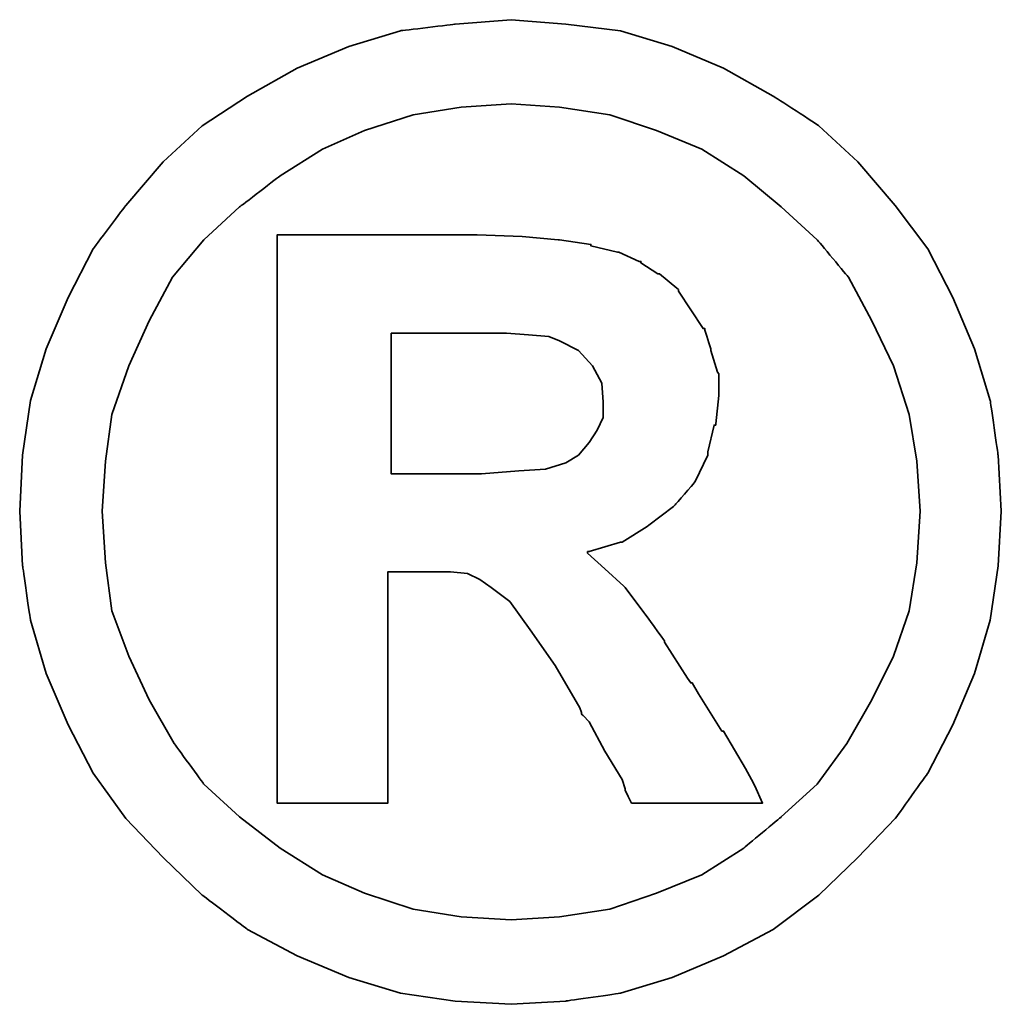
# Model space of a CAD drawing. Header units: millimetres. Extents: x 1805 to 4914, y -1594 to 860.
# Tile 597 of 656: x 4047.75 to 4049.43, y -198.38 to -196.7. Entities that reach past the tile are written whole.
import ezdxf

# ---------------------------------------------------------------- set-up
doc = ezdxf.new("R2010")
doc.units = ezdxf.units.MM
doc.layers.add('DIM', color=4, linetype='CONTINUOUS')
doc.layers.add('layer 1', color=7, linetype='CONTINUOUS')

# ---------------------------------------------------------------- blocks, each defined once
blk = doc.blocks.new('TBI MOTION logo(完整正式版)')
at = {"layer": 'layer 1', "color": 22, "lineweight": 35}
for points, knots in [([(81.20634, 4.98624), (81.20634, 4.98624), (81.18649, 5.32862), (81.18649, 5.32862), (81.18649, 5.32862), (81.18649, 5.32862), (81.13886, 5.66206), (81.13886, 5.66206), (81.13886, 5.66206), (81.13886, 5.66206), (81.04359, 5.97764), (81.04359, 5.97764), (81.04359, 5.97764), (81.04359, 5.97764), (80.91061, 6.29124), (80.91061, 6.29124), (80.91061, 6.29124), (80.91061, 6.29124), (80.75778, 6.58697), (80.75778, 6.58697), (80.75778, 6.58697), (80.75778, 6.58697), (80.5593, 6.85294), (80.5593, 6.85294), (80.5593, 6.85294), (80.5593, 6.85294), (80.33105, 7.1189), (80.33105, 7.1189), (80.33105, 7.1189), (80.33105, 7.1189), (80.09287, 7.33921), (80.09287, 7.33921), (80.09287, 7.33921), (80.09287, 7.33921), (79.815, 7.51982), (79.815, 7.51982), (79.815, 7.51982), (79.815, 7.51982), (79.51133, 7.69051), (79.51133, 7.69051), (79.51133, 7.69051), (79.51133, 7.69051), (79.19773, 7.8235), (79.19773, 7.8235), (79.19773, 7.8235), (79.19773, 7.8235), (78.88215, 7.91877), (78.88215, 7.91877), (78.88215, 7.91877), (78.88215, 7.91877), (78.54871, 7.95846), (78.54871, 7.95846), (78.54871, 7.95846), (78.54871, 7.95846), (78.21526, 7.98625), (78.21526, 7.98625), (78.21526, 7.98625), (78.21526, 7.98625), (77.87388, 7.95846), (77.87388, 7.95846), (77.87388, 7.95846), (77.87388, 7.95846), (77.54044, 7.91877), (77.54044, 7.91877), (77.54044, 7.91877), (77.54044, 7.91877), (77.22485, 7.8235), (77.22485, 7.8235), (77.22485, 7.8235), (77.22485, 7.8235), (76.91027, 7.69051), (76.91027, 7.69051), (76.91027, 7.69051), (76.91027, 7.69051), (76.6056, 7.51982), (76.6056, 7.51982), (76.6056, 7.51982), (76.6056, 7.51982), (76.32972, 7.33921), (76.32972, 7.33921), (76.32972, 7.33921), (76.32972, 7.33921), (76.09154, 7.1189), (76.09154, 7.1189), (76.09154, 7.1189), (76.09154, 7.1189), (75.86329, 6.85294), (75.86329, 6.85294), (75.86329, 6.85294), (75.86329, 6.85294), (75.66382, 6.58697), (75.66382, 6.58697), (75.66382, 6.58697), (75.66382, 6.58697), (75.51099, 6.29124), (75.51099, 6.29124), (75.51099, 6.29124), (75.51099, 6.29124), (75.37702, 5.97764), (75.37702, 5.97764), (75.37702, 5.97764), (75.37702, 5.97764), (75.28175, 5.66206), (75.28175, 5.66206), (75.28175, 5.66206), (75.28175, 5.66206), (75.23411, 5.32862), (75.23411, 5.32862), (75.23411, 5.32862), (75.23411, 5.32862), (75.21625, 4.98624), (75.21625, 4.98624), (75.21625, 4.98624), (75.21625, 4.98624), (75.23411, 4.6528), (75.23411, 4.6528), (75.23411, 4.6528), (75.23411, 4.6528), (75.28175, 4.32035), (75.28175, 4.32035), (75.28175, 4.32035), (75.28175, 4.32035), (75.37702, 3.99583), (75.37702, 3.99583), (75.37702, 3.99583), (75.37702, 3.99583), (75.51099, 3.68224), (75.51099, 3.68224), (75.51099, 3.68224), (75.51099, 3.68224), (75.66382, 3.38749), (75.66382, 3.38749), (75.66382, 3.38749), (75.66382, 3.38749), (75.86329, 3.10963), (75.86329, 3.10963), (75.86329, 3.10963), (75.86329, 3.10963), (76.09154, 2.87145), (76.09154, 2.87145), (76.09154, 2.87145), (76.09154, 2.87145), (76.32972, 2.6432), (76.32972, 2.6432), (76.32972, 2.6432), (76.32972, 2.6432), (76.6056, 2.43381), (76.6056, 2.43381), (76.6056, 2.43381), (76.6056, 2.43381), (76.91027, 2.27205), (76.91027, 2.27205), (76.91027, 2.27205), (76.91027, 2.27205), (77.22485, 2.13906), (77.22485, 2.13906), (77.22485, 2.13906), (77.22485, 2.13906), (77.54044, 2.0438), (77.54044, 2.0438), (77.54044, 2.0438), (77.54044, 2.0438), (77.87388, 1.99616), (77.87388, 1.99616), (77.87388, 1.99616), (77.87388, 1.99616), (78.21526, 1.97631), (78.21526, 1.97631), (78.21526, 1.97631), (78.21526, 1.97631), (78.54871, 1.99616), (78.54871, 1.99616), (78.54871, 1.99616), (78.54871, 1.99616), (78.88215, 2.0438), (78.88215, 2.0438), (78.88215, 2.0438), (78.88215, 2.0438), (79.19773, 2.13906), (79.19773, 2.13906), (79.19773, 2.13906), (79.19773, 2.13906), (79.51133, 2.27205), (79.51133, 2.27205), (79.51133, 2.27205), (79.51133, 2.27205), (79.815, 2.43381), (79.815, 2.43381), (79.815, 2.43381), (79.815, 2.43381), (80.09287, 2.6432), (80.09287, 2.6432), (80.09287, 2.6432), (80.09287, 2.6432), (80.33105, 2.87145), (80.33105, 2.87145), (80.33105, 2.87145), (80.33105, 2.87145), (80.5593, 3.10963), (80.5593, 3.10963), (80.5593, 3.10963), (80.5593, 3.10963), (80.75778, 3.38749), (80.75778, 3.38749), (80.75778, 3.38749), (80.75778, 3.38749), (80.91061, 3.68224), (80.91061, 3.68224), (80.91061, 3.68224), (80.91061, 3.68224), (81.04359, 3.99583), (81.04359, 3.99583), (81.04359, 3.99583), (81.04359, 3.99583), (81.13886, 4.32035), (81.13886, 4.32035), (81.13886, 4.32035), (81.13886, 4.32035), (81.18649, 4.6528), (81.18649, 4.6528), (81.18649, 4.6528), (81.18649, 4.6528), (81.20634, 4.98624), (81.20634, 4.98624)], [0, 0, 0, 0, 0.0178571, 0.0178571, 0.0178571, 0.0178572, 0.0357143, 0.0357143, 0.0357143, 0.0357143, 0.0535714, 0.0535714, 0.0535714, 0.0535714, 0.0714286, 0.0714286, 0.0714286, 0.0714286, 0.0892857, 0.0892857, 0.0892857, 0.0892857, 0.1071429, 0.1071429, 0.1071429, 0.1071429, 0.125, 0.125, 0.125, 0.125, 0.1428571, 0.1428571, 0.1428571, 0.1428572, 0.1607143, 0.1607143, 0.1607143, 0.1607143, 0.1785714, 0.1785714, 0.1785714, 0.1785714, 0.1964286, 0.1964286, 0.1964286, 0.1964286, 0.2142857, 0.2142857, 0.2142857, 0.2142857, 0.2321429, 0.2321429, 0.2321429, 0.2321429, 0.25, 0.25, 0.25, 0.25, 0.2678571, 0.2678571, 0.2678571, 0.2678572, 0.2857143, 0.2857143, 0.2857143, 0.2857143, 0.3035714, 0.3035714, 0.3035714, 0.3035714, 0.3214286, 0.3214286, 0.3214286, 0.3214286, 0.3392857, 0.3392857, 0.3392857, 0.3392857, 0.3571429, 0.3571429, 0.3571429, 0.3571429, 0.375, 0.375, 0.375, 0.375, 0.3928571, 0.3928571, 0.3928571, 0.3928572, 0.4107143, 0.4107143, 0.4107143, 0.4107143, 0.4285714, 0.4285714, 0.4285714, 0.4285714, 0.4464286, 0.4464286, 0.4464286, 0.4464286, 0.4642857, 0.4642857, 0.4642857, 0.4642857, 0.4821429, 0.4821429, 0.4821429, 0.4821429, 0.5, 0.5, 0.5, 0.5, 0.5178571, 0.5178571, 0.5178571, 0.5178572, 0.5357143, 0.5357143, 0.5357143, 0.5357143, 0.5535714, 0.5535714, 0.5535714, 0.5535714, 0.5714286, 0.5714286, 0.5714286, 0.5714286, 0.5892857, 0.5892857, 0.5892857, 0.5892857, 0.6071429, 0.6071429, 0.6071429, 0.6071429, 0.625, 0.625, 0.625, 0.625, 0.6428571, 0.6428571, 0.6428571, 0.6428572, 0.6607143, 0.6607143, 0.6607143, 0.6607143, 0.6785714, 0.6785714, 0.6785714, 0.6785714, 0.6964286, 0.6964286, 0.6964286, 0.6964286, 0.7142857, 0.7142857, 0.7142857, 0.7142857, 0.7321429, 0.7321429, 0.7321429, 0.7321429, 0.75, 0.75, 0.75, 0.75, 0.7678571, 0.7678571, 0.7678571, 0.7678572, 0.7857143, 0.7857143, 0.7857143, 0.7857143, 0.8035714, 0.8035714, 0.8035714, 0.8035714, 0.8214286, 0.8214286, 0.8214286, 0.8214286, 0.8392857, 0.8392857, 0.8392857, 0.8392857, 0.8571429, 0.8571429, 0.8571429, 0.8571429, 0.875, 0.875, 0.875, 0.875, 0.8928571, 0.8928571, 0.8928571, 0.8928572, 0.9107143, 0.9107143, 0.9107143, 0.9107143, 0.9285714, 0.9285714, 0.9285714, 0.9285714, 0.9464286, 0.9464286, 0.9464286, 0.9464286, 0.9642857, 0.9642857, 0.9642857, 0.9642857, 0.9821429, 0.9821429, 0.9821429, 0.9821429, 1, 1, 1, 1]), ([(80.71014, 4.98624), (80.71014, 4.98624), (80.69129, 5.29091), (80.69129, 5.29091), (80.69129, 5.29091), (80.69129, 5.29091), (80.64464, 5.57672), (80.64464, 5.57672), (80.64464, 5.57672), (80.64464, 5.57672), (80.54937, 5.87245), (80.54937, 5.87245), (80.54937, 5.87245), (80.54937, 5.87245), (80.41639, 6.14833), (80.41639, 6.14833), (80.41639, 6.14833), (80.41639, 6.14833), (80.27349, 6.41429), (80.27349, 6.41429), (80.27349, 6.41429), (80.27349, 6.41429), (80.08295, 6.64255), (80.08295, 6.64255), (80.08295, 6.64255), (80.08295, 6.64255), (79.86264, 6.84301), (79.86264, 6.84301), (79.86264, 6.84301), (79.86264, 6.84301), (79.63439, 7.03355), (79.63439, 7.03355), (79.63439, 7.03355), (79.63439, 7.03355), (79.37835, 7.1963), (79.37835, 7.1963), (79.37835, 7.1963), (79.37835, 7.1963), (79.10246, 7.30944), (79.10246, 7.30944), (79.10246, 7.30944), (79.10246, 7.30944), (78.81665, 7.40471), (78.81665, 7.40471), (78.81665, 7.40471), (78.81665, 7.40471), (78.511, 7.45234), (78.511, 7.45234), (78.511, 7.45234), (78.511, 7.45234), (78.21526, 7.47219), (78.21526, 7.47219), (78.21526, 7.47219), (78.21526, 7.47219), (77.9106, 7.45234), (77.9106, 7.45234), (77.9106, 7.45234), (77.9106, 7.45234), (77.61685, 7.40471), (77.61685, 7.40471), (77.61685, 7.40471), (77.61685, 7.40471), (77.32012, 7.30944), (77.32012, 7.30944), (77.32012, 7.30944), (77.32012, 7.30944), (77.06309, 7.1963), (77.06309, 7.1963), (77.06309, 7.1963), (77.06309, 7.1963), (76.80606, 7.03355), (76.80606, 7.03355), (76.80606, 7.03355), (76.80606, 7.03355), (76.55797, 6.84301), (76.55797, 6.84301), (76.55797, 6.84301), (76.55797, 6.84301), (76.34063, 6.64255), (76.34063, 6.64255), (76.34063, 6.64255), (76.34063, 6.64255), (76.1491, 6.41429), (76.1491, 6.41429), (76.1491, 6.41429), (76.1491, 6.41429), (76.0062, 6.14833), (76.0062, 6.14833), (76.0062, 6.14833), (76.0062, 6.14833), (75.88314, 5.87245), (75.88314, 5.87245), (75.88314, 5.87245), (75.88314, 5.87245), (75.77794, 5.57672), (75.77794, 5.57672), (75.77794, 5.57672), (75.77794, 5.57672), (75.73924, 5.29091), (75.73924, 5.29091), (75.73924, 5.29091), (75.73924, 5.29091), (75.72039, 4.98624), (75.72039, 4.98624), (75.72039, 4.98624), (75.72039, 4.98624), (75.73924, 4.67165), (75.73924, 4.67165), (75.73924, 4.67165), (75.73924, 4.67165), (75.77794, 4.37791), (75.77794, 4.37791), (75.77794, 4.37791), (75.77794, 4.37791), (75.88314, 4.10102), (75.88314, 4.10102), (75.88314, 4.10102), (75.88314, 4.10102), (76.0062, 3.83407), (76.0062, 3.83407), (76.0062, 3.83407), (76.0062, 3.83407), (76.15902, 3.56811), (76.15902, 3.56811), (76.15902, 3.56811), (76.15902, 3.56811), (76.34063, 3.32001), (76.34063, 3.32001), (76.34063, 3.32001), (76.34063, 3.32001), (76.55797, 3.11955), (76.55797, 3.11955), (76.55797, 3.11955), (76.55797, 3.11955), (76.80606, 2.92901), (76.80606, 2.92901), (76.80606, 2.92901), (76.80606, 2.92901), (77.06309, 2.76725), (77.06309, 2.76725), (77.06309, 2.76725), (77.06309, 2.76725), (77.32012, 2.65412), (77.32012, 2.65412), (77.32012, 2.65412), (77.32012, 2.65412), (77.61685, 2.55786), (77.61685, 2.55786), (77.61685, 2.55786), (77.61685, 2.55786), (77.9106, 2.51022), (77.9106, 2.51022), (77.9106, 2.51022), (77.9106, 2.51022), (78.21526, 2.49137), (78.21526, 2.49137), (78.21526, 2.49137), (78.21526, 2.49137), (78.511, 2.51022), (78.511, 2.51022), (78.511, 2.51022), (78.511, 2.51022), (78.81665, 2.55786), (78.81665, 2.55786), (78.81665, 2.55786), (78.81665, 2.55786), (79.10246, 2.65412), (79.10246, 2.65412), (79.10246, 2.65412), (79.10246, 2.65412), (79.37835, 2.76725), (79.37835, 2.76725), (79.37835, 2.76725), (79.37835, 2.76725), (79.63439, 2.92901), (79.63439, 2.92901), (79.63439, 2.92901), (79.63439, 2.92901), (79.86264, 3.11955), (79.86264, 3.11955), (79.86264, 3.11955), (79.86264, 3.11955), (80.08295, 3.32001), (80.08295, 3.32001), (80.08295, 3.32001), (80.08295, 3.32001), (80.26356, 3.56811), (80.26356, 3.56811), (80.26356, 3.56811), (80.26356, 3.56811), (80.41639, 3.83407), (80.41639, 3.83407), (80.41639, 3.83407), (80.41639, 3.83407), (80.54937, 4.10102), (80.54937, 4.10102), (80.54937, 4.10102), (80.54937, 4.10102), (80.64464, 4.37791), (80.64464, 4.37791), (80.64464, 4.37791), (80.64464, 4.37791), (80.69129, 4.67165), (80.69129, 4.67165), (80.69129, 4.67165), (80.69129, 4.67165), (80.71014, 4.98624), (80.71014, 4.98624)], [0, 0, 0, 0, 0.0192308, 0.0192308, 0.0192308, 0.0192308, 0.0384615, 0.0384615, 0.0384615, 0.0384615, 0.0576923, 0.0576923, 0.0576923, 0.0576923, 0.0769231, 0.0769231, 0.0769231, 0.0769231, 0.0961538, 0.0961538, 0.0961538, 0.0961539, 0.1153846, 0.1153846, 0.1153846, 0.1153846, 0.1346154, 0.1346154, 0.1346154, 0.1346154, 0.1538462, 0.1538462, 0.1538462, 0.1538462, 0.1730769, 0.1730769, 0.1730769, 0.1730769, 0.1923077, 0.1923077, 0.1923077, 0.1923077, 0.2115385, 0.2115385, 0.2115385, 0.2115385, 0.2307692, 0.2307692, 0.2307692, 0.2307692, 0.25, 0.25, 0.25, 0.25, 0.2692308, 0.2692308, 0.2692308, 0.2692308, 0.2884615, 0.2884615, 0.2884615, 0.2884615, 0.3076923, 0.3076923, 0.3076923, 0.3076923, 0.3269231, 0.3269231, 0.3269231, 0.3269231, 0.3461538, 0.3461538, 0.3461538, 0.3461539, 0.3653846, 0.3653846, 0.3653846, 0.3653846, 0.3846154, 0.3846154, 0.3846154, 0.3846154, 0.4038462, 0.4038462, 0.4038462, 0.4038462, 0.4230769, 0.4230769, 0.4230769, 0.4230769, 0.4423077, 0.4423077, 0.4423077, 0.4423077, 0.4615385, 0.4615385, 0.4615385, 0.4615385, 0.4807692, 0.4807692, 0.4807692, 0.4807692, 0.5, 0.5, 0.5, 0.5, 0.5192308, 0.5192308, 0.5192308, 0.5192308, 0.5384615, 0.5384615, 0.5384615, 0.5384615, 0.5576923, 0.5576923, 0.5576923, 0.5576923, 0.5769231, 0.5769231, 0.5769231, 0.5769231, 0.5961538, 0.5961538, 0.5961538, 0.5961539, 0.6153846, 0.6153846, 0.6153846, 0.6153846, 0.6346154, 0.6346154, 0.6346154, 0.6346154, 0.6538462, 0.6538462, 0.6538462, 0.6538462, 0.6730769, 0.6730769, 0.6730769, 0.6730769, 0.6923077, 0.6923077, 0.6923077, 0.6923077, 0.7115385, 0.7115385, 0.7115385, 0.7115385, 0.7307692, 0.7307692, 0.7307692, 0.7307692, 0.75, 0.75, 0.75, 0.75, 0.7692308, 0.7692308, 0.7692308, 0.7692308, 0.7884615, 0.7884615, 0.7884615, 0.7884615, 0.8076923, 0.8076923, 0.8076923, 0.8076923, 0.8269231, 0.8269231, 0.8269231, 0.8269231, 0.8461538, 0.8461538, 0.8461538, 0.8461539, 0.8653846, 0.8653846, 0.8653846, 0.8653846, 0.8846154, 0.8846154, 0.8846154, 0.8846154, 0.9038462, 0.9038462, 0.9038462, 0.9038462, 0.9230769, 0.9230769, 0.9230769, 0.9230769, 0.9423077, 0.9423077, 0.9423077, 0.9423077, 0.9615385, 0.9615385, 0.9615385, 0.9615385, 0.9807692, 0.9807692, 0.9807692, 0.9807692, 1, 1, 1, 1]), ([(76.78721, 3.2823), (76.78721, 3.2823), (76.78721, 3.32001), (76.78721, 3.32001), (76.78721, 3.32001), (76.78721, 3.32001), (76.78721, 3.42422), (76.78721, 3.42422), (76.78721, 3.42422), (76.78721, 3.42422), (76.78721, 3.59689), (76.78721, 3.59689), (76.78721, 3.59689), (76.78721, 3.59689), (76.78721, 3.80529), (76.78721, 3.80529), (76.78721, 3.80529), (76.78721, 3.80529), (76.78721, 4.0524), (76.78721, 4.0524), (76.78721, 4.0524), (76.78721, 4.0524), (76.78721, 4.32035), (76.78721, 4.32035), (76.78721, 4.32035), (76.78721, 4.32035), (76.78721, 4.92868), (76.78721, 4.92868), (76.78721, 4.92868), (76.78721, 4.92868), (76.78721, 5.53801), (76.78721, 5.53801), (76.78721, 5.53801), (76.78721, 5.53801), (76.78721, 5.82482), (76.78721, 5.82482), (76.78721, 5.82482), (76.78721, 5.82482), (76.78721, 6.07291), (76.78721, 6.07291), (76.78721, 6.07291), (76.78721, 6.07291), (76.78721, 6.30017), (76.78721, 6.30017), (76.78721, 6.30017), (76.78721, 6.30017), (76.78721, 6.45399), (76.78721, 6.45399), (76.78721, 6.45399), (76.78721, 6.45399), (76.78721, 6.5572), (76.78721, 6.5572), (76.78721, 6.5572), (76.78721, 6.5572), (76.78721, 6.59689), (76.78721, 6.59689), (76.78721, 6.59689), (76.78721, 6.59689), (76.78721, 6.67232), (76.78721, 6.67232), (76.78721, 6.67232), (76.78721, 6.67232), (76.8537, 6.67232), (76.8537, 6.67232), (76.8537, 6.67232), (76.8537, 6.67232), (76.87355, 6.67232), (76.87355, 6.67232), (76.87355, 6.67232), (76.87355, 6.67232), (76.91027, 6.67232), (76.91027, 6.67232), (76.91027, 6.67232), (76.91027, 6.67232), (77.04424, 6.67232), (77.04424, 6.67232), (77.04424, 6.67232), (77.04424, 6.67232), (77.22485, 6.67232), (77.22485, 6.67232), (77.22485, 6.67232), (77.22485, 6.67232), (77.43524, 6.67232), (77.43524, 6.67232), (77.43524, 6.67232), (77.43524, 6.67232), (77.65357, 6.67232), (77.65357, 6.67232), (77.65357, 6.67232), (77.65357, 6.67232), (77.82625, 6.67232), (77.82625, 6.67232), (77.82625, 6.67232), (77.82625, 6.67232), (77.94037, 6.67232), (77.94037, 6.67232), (77.94037, 6.67232), (77.94037, 6.67232), (77.97709, 6.67232), (77.97709, 6.67232), (77.97709, 6.67232), (77.97709, 6.67232), (77.99694, 6.67232), (77.99694, 6.67232), (77.99694, 6.67232), (77.99694, 6.67232), (78.00686, 6.67232), (78.00686, 6.67232), (78.00686, 6.67232), (78.00686, 6.67232), (78.28275, 6.6624), (78.28275, 6.6624), (78.28275, 6.6624), (78.28275, 6.6624), (78.50107, 6.64255), (78.50107, 6.64255), (78.50107, 6.64255), (78.50107, 6.64255), (78.511, 6.64255), (78.511, 6.64255), (78.511, 6.64255), (78.511, 6.64255), (78.70154, 6.61476), (78.70154, 6.61476), (78.70154, 6.61476), (78.70154, 6.61476), (78.70154, 6.60483), (78.70154, 6.60483), (78.70154, 6.60483), (78.70154, 6.60483), (78.86429, 6.56713), (78.86429, 6.56713), (78.86429, 6.56713), (78.86429, 6.56713), (78.87223, 6.56713), (78.87223, 6.56713), (78.87223, 6.56713), (78.87223, 6.56713), (78.99727, 6.51056), (78.99727, 6.51056), (78.99727, 6.51056), (78.99727, 6.51056), (79.00719, 6.51056), (79.00719, 6.51056), (79.00719, 6.51056), (79.00719, 6.51056), (79.00719, 6.50162), (79.00719, 6.50162), (79.00719, 6.50162), (79.00719, 6.50162), (79.1104, 6.43415), (79.1104, 6.43415), (79.1104, 6.43415), (79.1104, 6.43415), (79.12132, 6.43415), (79.12132, 6.43415), (79.12132, 6.43415), (79.12132, 6.43415), (79.22552, 6.34781), (79.22552, 6.34781), (79.22552, 6.34781), (79.22552, 6.34781), (79.23544, 6.33888), (79.23544, 6.33888), (79.23544, 6.33888), (79.23544, 6.33888), (79.23544, 6.32895), (79.23544, 6.32895), (79.23544, 6.32895), (79.23544, 6.32895), (79.31087, 6.21483), (79.31087, 6.21483), (79.31087, 6.21483), (79.31087, 6.21483), (79.38629, 6.1007), (79.38629, 6.1007), (79.38629, 6.1007), (79.38629, 6.1007), (79.3972, 6.1007), (79.3972, 6.1007), (79.3972, 6.1007), (79.3972, 6.1007), (79.3972, 6.09078), (79.3972, 6.09078), (79.3972, 6.09078), (79.3972, 6.09078), (79.43392, 5.97764), (79.43392, 5.97764), (79.43392, 5.97764), (79.43392, 5.97764), (79.43392, 5.96772), (79.43392, 5.96772), (79.43392, 5.96772), (79.43392, 5.96772), (79.47362, 5.83474), (79.47362, 5.83474), (79.47362, 5.83474), (79.47362, 5.83474), (79.48156, 5.82482), (79.48156, 5.82482), (79.48156, 5.82482), (79.48156, 5.82482), (79.48156, 5.69977), (79.48156, 5.69977), (79.48156, 5.69977), (79.48156, 5.69977), (79.48156, 5.69183), (79.48156, 5.69183), (79.48156, 5.69183), (79.48156, 5.69183), (79.4637, 5.51915), (79.4637, 5.51915), (79.4637, 5.51915), (79.4637, 5.51915), (79.4637, 5.51122), (79.4637, 5.51122), (79.4637, 5.51122), (79.4637, 5.51122), (79.45377, 5.51122), (79.45377, 5.51122), (79.45377, 5.51122), (79.45377, 5.51122), (79.41507, 5.34847), (79.41507, 5.34847), (79.41507, 5.34847), (79.41507, 5.34847), (79.41507, 5.33854), (79.41507, 5.33854), (79.41507, 5.33854), (79.41507, 5.33854), (79.41507, 5.32862), (79.41507, 5.32862), (79.41507, 5.32862), (79.41507, 5.32862), (79.33865, 5.16785), (79.33865, 5.16785), (79.33865, 5.16785), (79.33865, 5.16785), (79.33071, 5.15693), (79.33071, 5.15693), (79.33071, 5.15693), (79.33071, 5.15693), (79.2156, 5.02495), (79.2156, 5.02495), (79.2156, 5.02495), (79.2156, 5.02495), (79.20567, 5.01502), (79.20567, 5.01502), (79.20567, 5.01502), (79.20567, 5.01502), (79.05483, 4.89991), (79.05483, 4.89991), (79.05483, 4.89991), (79.05483, 4.89991), (79.04491, 4.89197), (79.04491, 4.89197), (79.04491, 4.89197), (79.04491, 4.89197), (78.89208, 4.7967), (78.89208, 4.7967), (78.89208, 4.7967), (78.89208, 4.7967), (78.88215, 4.7967), (78.88215, 4.7967), (78.88215, 4.7967), (78.88215, 4.7967), (78.69161, 4.73913), (78.69161, 4.73913), (78.69161, 4.73913), (78.69161, 4.73913), (78.68169, 4.73913), (78.68169, 4.73913), (78.68169, 4.73913), (78.68169, 4.73913), (78.68169, 4.72921), (78.68169, 4.72921), (78.68169, 4.72921), (78.68169, 4.72921), (78.78688, 4.63394), (78.78688, 4.63394), (78.78688, 4.63394), (78.78688, 4.63394), (78.902, 4.52875), (78.902, 4.52875), (78.902, 4.52875), (78.902, 4.52875), (78.91093, 4.52081), (78.91093, 4.52081), (78.91093, 4.52081), (78.91093, 4.52081), (79.02506, 4.36798), (79.02506, 4.36798), (79.02506, 4.36798), (79.02506, 4.36798), (79.1501, 4.1953), (79.1501, 4.1953), (79.1501, 4.1953), (79.1501, 4.1953), (79.1501, 4.18736), (79.1501, 4.18736), (79.1501, 4.18736), (79.1501, 4.18736), (79.29201, 3.96705), (79.29201, 3.96705), (79.29201, 3.96705), (79.29201, 3.96705), (79.31087, 3.93828), (79.31087, 3.93828), (79.31087, 3.93828), (79.31087, 3.93828), (79.32079, 3.93828), (79.32079, 3.93828), (79.32079, 3.93828), (79.32079, 3.93828), (79.3585, 3.87178), (79.3585, 3.87178), (79.3585, 3.87178), (79.3585, 3.87178), (79.50141, 3.64353), (79.50141, 3.64353), (79.50141, 3.64353), (79.50141, 3.64353), (79.51133, 3.64353), (79.51133, 3.64353), (79.51133, 3.64353), (79.51133, 3.64353), (79.64431, 3.41528), (79.64431, 3.41528), (79.64431, 3.41528), (79.64431, 3.41528), (79.68202, 3.3478), (79.68202, 3.3478), (79.68202, 3.3478), (79.68202, 3.3478), (79.70187, 3.31009), (79.70187, 3.31009), (79.70187, 3.31009), (79.70187, 3.31009), (79.7495, 3.2049), (79.7495, 3.2049), (79.7495, 3.2049), (79.7495, 3.2049), (79.64431, 3.2049), (79.64431, 3.2049), (79.64431, 3.2049), (79.64431, 3.2049), (79.62546, 3.2049), (79.62546, 3.2049), (79.62546, 3.2049), (79.62546, 3.2049), (79.53912, 3.2049), (79.53912, 3.2049), (79.53912, 3.2049), (79.53912, 3.2049), (79.31087, 3.2049), (79.31087, 3.2049), (79.31087, 3.2049), (79.31087, 3.2049), (79.08262, 3.2049), (79.08262, 3.2049), (79.08262, 3.2049), (79.08262, 3.2049), (79.00719, 3.2049), (79.00719, 3.2049), (79.00719, 3.2049), (79.00719, 3.2049), (78.98735, 3.2049), (78.98735, 3.2049), (78.98735, 3.2049), (78.98735, 3.2049), (78.94964, 3.2049), (78.94964, 3.2049), (78.94964, 3.2049), (78.94964, 3.2049), (78.92979, 3.24459), (78.92979, 3.24459), (78.92979, 3.24459), (78.92979, 3.24459), (78.91093, 3.2823), (78.91093, 3.2823), (78.91093, 3.2823), (78.91093, 3.2823), (78.91093, 3.29223), (78.91093, 3.29223), (78.91093, 3.29223), (78.91093, 3.29223), (78.89208, 3.3478), (78.89208, 3.3478), (78.89208, 3.3478), (78.89208, 3.3478), (78.78688, 3.52048), (78.78688, 3.52048), (78.78688, 3.52048), (78.78688, 3.52048), (78.69161, 3.7001), (78.69161, 3.7001), (78.69161, 3.7001), (78.69161, 3.7001), (78.6539, 3.7388), (78.6539, 3.7388), (78.6539, 3.7388), (78.6539, 3.7388), (78.64398, 3.74873), (78.64398, 3.74873), (78.64398, 3.74873), (78.64398, 3.74873), (78.64398, 3.75766), (78.64398, 3.75766), (78.64398, 3.75766), (78.64398, 3.75766), (78.63405, 3.78644), (78.63405, 3.78644), (78.63405, 3.78644), (78.63405, 3.78644), (78.48321, 4.04347), (78.48321, 4.04347), (78.48321, 4.04347), (78.48321, 4.04347), (78.33038, 4.2618), (78.33038, 4.2618), (78.33038, 4.2618), (78.33038, 4.2618), (78.20732, 4.43447), (78.20732, 4.43447), (78.20732, 4.43447), (78.20732, 4.43447), (78.09221, 4.52081), (78.09221, 4.52081), (78.09221, 4.52081), (78.09221, 4.52081), (78.02472, 4.56845), (78.02472, 4.56845), (78.02472, 4.56845), (78.02472, 4.56845), (77.9493, 4.60616), (77.9493, 4.60616), (77.9493, 4.60616), (77.9493, 4.60616), (77.8451, 4.61608), (77.8451, 4.61608), (77.8451, 4.61608), (77.8451, 4.61608), (77.71113, 4.61608), (77.71113, 4.61608), (77.71113, 4.61608), (77.71113, 4.61608), (77.69128, 4.61608), (77.69128, 4.61608), (77.69128, 4.61608), (77.69128, 4.61608), (77.67342, 4.61608), (77.67342, 4.61608), (77.67342, 4.61608), (77.67342, 4.61608), (77.5583, 4.61608), (77.5583, 4.61608), (77.5583, 4.61608), (77.5583, 4.61608), (77.46303, 4.61608), (77.46303, 4.61608), (77.46303, 4.61608), (77.46303, 4.61608), (77.46303, 4.54761), (77.46303, 4.54761), (77.46303, 4.54761), (77.46303, 4.54761), (77.46303, 4.47318), (77.46303, 4.47318), (77.46303, 4.47318), (77.46303, 4.47318), (77.46303, 4.24294), (77.46303, 4.24294), (77.46303, 4.24294), (77.46303, 4.24294), (77.46303, 3.99583), (77.46303, 3.99583), (77.46303, 3.99583), (77.46303, 3.99583), (77.46303, 3.72888), (77.46303, 3.72888), (77.46303, 3.72888), (77.46303, 3.72888), (77.46303, 3.51055), (77.46303, 3.51055), (77.46303, 3.51055), (77.46303, 3.51055), (77.46303, 3.42422), (77.46303, 3.42422), (77.46303, 3.42422), (77.46303, 3.42422), (77.46303, 3.35773), (77.46303, 3.35773), (77.46303, 3.35773), (77.46303, 3.35773), (77.46303, 3.30017), (77.46303, 3.30017), (77.46303, 3.30017), (77.46303, 3.30017), (77.46303, 3.2823), (77.46303, 3.2823), (77.46303, 3.2823), (77.46303, 3.2823), (77.46303, 3.2049), (77.46303, 3.2049), (77.46303, 3.2049), (77.46303, 3.2049), (77.39753, 3.2049), (77.39753, 3.2049), (77.39753, 3.2049), (77.39753, 3.2049), (77.37768, 3.2049), (77.37768, 3.2049), (77.37768, 3.2049), (77.37768, 3.2049), (77.32012, 3.2049), (77.32012, 3.2049), (77.32012, 3.2049), (77.32012, 3.2049), (77.12165, 3.2049), (77.12165, 3.2049), (77.12165, 3.2049), (77.12165, 3.2049), (76.94897, 3.2049), (76.94897, 3.2049), (76.94897, 3.2049), (76.94897, 3.2049), (76.8924, 3.2049), (76.8924, 3.2049), (76.8924, 3.2049), (76.8924, 3.2049), (76.8537, 3.2049), (76.8537, 3.2049), (76.8537, 3.2049), (76.8537, 3.2049), (76.78721, 3.2049), (76.78721, 3.2049), (76.78721, 3.2049), (76.78721, 3.2049), (76.78721, 3.2823), (76.78721, 3.2823)], [0, 0, 0, 0, 0.0074074, 0.0074074, 0.0074074, 0.0074074, 0.0148148, 0.0148148, 0.0148148, 0.0148148, 0.0222222, 0.0222222, 0.0222222, 0.0222222, 0.0296296, 0.0296296, 0.0296296, 0.0296296, 0.037037, 0.037037, 0.037037, 0.037037, 0.0444444, 0.0444444, 0.0444444, 0.0444445, 0.0518519, 0.0518519, 0.0518519, 0.0518519, 0.0592593, 0.0592593, 0.0592593, 0.0592593, 0.0666667, 0.0666667, 0.0666667, 0.0666667, 0.0740741, 0.0740741, 0.0740741, 0.0740741, 0.0814815, 0.0814815, 0.0814815, 0.0814815, 0.0888889, 0.0888889, 0.0888889, 0.0888889, 0.0962963, 0.0962963, 0.0962963, 0.0962963, 0.1037037, 0.1037037, 0.1037037, 0.1037037, 0.1111111, 0.1111111, 0.1111111, 0.1111111, 0.1185185, 0.1185185, 0.1185185, 0.1185185, 0.1259259, 0.1259259, 0.1259259, 0.1259259, 0.1333333, 0.1333333, 0.1333333, 0.1333333, 0.1407407, 0.1407407, 0.1407407, 0.1407408, 0.1481481, 0.1481481, 0.1481481, 0.1481482, 0.1555556, 0.1555556, 0.1555556, 0.1555556, 0.162963, 0.162963, 0.162963, 0.162963, 0.1703704, 0.1703704, 0.1703704, 0.1703704, 0.1777778, 0.1777778, 0.1777778, 0.1777778, 0.1851852, 0.1851852, 0.1851852, 0.1851852, 0.1925926, 0.1925926, 0.1925926, 0.1925926, 0.2, 0.2, 0.2, 0.2, 0.2074074, 0.2074074, 0.2074074, 0.2074074, 0.2148148, 0.2148148, 0.2148148, 0.2148148, 0.2222222, 0.2222222, 0.2222222, 0.2222222, 0.2296296, 0.2296296, 0.2296296, 0.2296296, 0.237037, 0.237037, 0.237037, 0.237037, 0.2444444, 0.2444444, 0.2444444, 0.2444445, 0.2518519, 0.2518519, 0.2518519, 0.2518519, 0.2592593, 0.2592593, 0.2592593, 0.2592593, 0.2666667, 0.2666667, 0.2666667, 0.2666667, 0.2740741, 0.2740741, 0.2740741, 0.2740741, 0.2814815, 0.2814815, 0.2814815, 0.2814815, 0.2888889, 0.2888889, 0.2888889, 0.2888889, 0.2962963, 0.2962963, 0.2962963, 0.2962963, 0.3037037, 0.3037037, 0.3037037, 0.3037037, 0.3111111, 0.3111111, 0.3111111, 0.3111111, 0.3185185, 0.3185185, 0.3185185, 0.3185185, 0.3259259, 0.3259259, 0.3259259, 0.3259259, 0.3333333, 0.3333333, 0.3333333, 0.3333333, 0.3407407, 0.3407407, 0.3407407, 0.3407408, 0.3481481, 0.3481481, 0.3481481, 0.3481482, 0.3555556, 0.3555556, 0.3555556, 0.3555556, 0.362963, 0.362963, 0.362963, 0.362963, 0.3703704, 0.3703704, 0.3703704, 0.3703704, 0.3777778, 0.3777778, 0.3777778, 0.3777778, 0.3851852, 0.3851852, 0.3851852, 0.3851852, 0.3925926, 0.3925926, 0.3925926, 0.3925926, 0.4, 0.4, 0.4, 0.4, 0.4074074, 0.4074074, 0.4074074, 0.4074074, 0.4148148, 0.4148148, 0.4148148, 0.4148148, 0.4222222, 0.4222222, 0.4222222, 0.4222222, 0.4296296, 0.4296296, 0.4296296, 0.4296296, 0.437037, 0.437037, 0.437037, 0.437037, 0.4444444, 0.4444444, 0.4444444, 0.4444445, 0.4518519, 0.4518519, 0.4518519, 0.4518519, 0.4592593, 0.4592593, 0.4592593, 0.4592593, 0.4666667, 0.4666667, 0.4666667, 0.4666667, 0.4740741, 0.4740741, 0.4740741, 0.4740741, 0.4814815, 0.4814815, 0.4814815, 0.4814815, 0.4888889, 0.4888889, 0.4888889, 0.4888889, 0.4962963, 0.4962963, 0.4962963, 0.4962963, 0.5037037, 0.5037037, 0.5037037, 0.5037037, 0.5111111, 0.5111111, 0.5111111, 0.5111111, 0.5185185, 0.5185185, 0.5185185, 0.5185185, 0.5259259, 0.5259259, 0.5259259, 0.5259259, 0.5333333, 0.5333333, 0.5333333, 0.5333333, 0.5407407, 0.5407407, 0.5407407, 0.5407408, 0.5481481, 0.5481481, 0.5481481, 0.5481482, 0.5555556, 0.5555556, 0.5555556, 0.5555556, 0.562963, 0.562963, 0.562963, 0.562963, 0.5703704, 0.5703704, 0.5703704, 0.5703704, 0.5777778, 0.5777778, 0.5777778, 0.5777778, 0.5851852, 0.5851852, 0.5851852, 0.5851852, 0.5925926, 0.5925926, 0.5925926, 0.5925926, 0.6, 0.6, 0.6, 0.6, 0.6074074, 0.6074074, 0.6074074, 0.6074074, 0.6148148, 0.6148148, 0.6148148, 0.6148148, 0.6222222, 0.6222222, 0.6222222, 0.6222222, 0.6296296, 0.6296296, 0.6296296, 0.6296296, 0.637037, 0.637037, 0.637037, 0.637037, 0.6444444, 0.6444444, 0.6444444, 0.6444445, 0.6518519, 0.6518519, 0.6518519, 0.6518519, 0.6592593, 0.6592593, 0.6592593, 0.6592593, 0.6666667, 0.6666667, 0.6666667, 0.6666667, 0.6740741, 0.6740741, 0.6740741, 0.6740741, 0.6814815, 0.6814815, 0.6814815, 0.6814815, 0.6888889, 0.6888889, 0.6888889, 0.6888889, 0.6962963, 0.6962963, 0.6962963, 0.6962963, 0.7037037, 0.7037037, 0.7037037, 0.7037037, 0.7111111, 0.7111111, 0.7111111, 0.7111111, 0.7185185, 0.7185185, 0.7185185, 0.7185185, 0.7259259, 0.7259259, 0.7259259, 0.7259259, 0.7333333, 0.7333333, 0.7333333, 0.7333333, 0.7407407, 0.7407407, 0.7407407, 0.7407408, 0.7481481, 0.7481481, 0.7481481, 0.7481482, 0.7555556, 0.7555556, 0.7555556, 0.7555556, 0.762963, 0.762963, 0.762963, 0.762963, 0.7703704, 0.7703704, 0.7703704, 0.7703704, 0.7777778, 0.7777778, 0.7777778, 0.7777778, 0.7851852, 0.7851852, 0.7851852, 0.7851852, 0.7925926, 0.7925926, 0.7925926, 0.7925926, 0.8, 0.8, 0.8, 0.8, 0.8074074, 0.8074074, 0.8074074, 0.8074074, 0.8148148, 0.8148148, 0.8148148, 0.8148148, 0.8222222, 0.8222222, 0.8222222, 0.8222222, 0.8296296, 0.8296296, 0.8296296, 0.8296296, 0.837037, 0.837037, 0.837037, 0.837037, 0.8444444, 0.8444444, 0.8444444, 0.8444445, 0.8518519, 0.8518519, 0.8518519, 0.8518519, 0.8592593, 0.8592593, 0.8592593, 0.8592593, 0.8666667, 0.8666667, 0.8666667, 0.8666667, 0.8740741, 0.8740741, 0.8740741, 0.8740741, 0.8814815, 0.8814815, 0.8814815, 0.8814815, 0.8888889, 0.8888889, 0.8888889, 0.8888889, 0.8962963, 0.8962963, 0.8962963, 0.8962963, 0.9037037, 0.9037037, 0.9037037, 0.9037037, 0.9111111, 0.9111111, 0.9111111, 0.9111111, 0.9185185, 0.9185185, 0.9185185, 0.9185185, 0.9259259, 0.9259259, 0.9259259, 0.9259259, 0.9333333, 0.9333333, 0.9333333, 0.9333333, 0.9407407, 0.9407407, 0.9407407, 0.9407408, 0.9481481, 0.9481481, 0.9481481, 0.9481482, 0.9555556, 0.9555556, 0.9555556, 0.9555556, 0.962963, 0.962963, 0.962963, 0.962963, 0.9703704, 0.9703704, 0.9703704, 0.9703704, 0.9777778, 0.9777778, 0.9777778, 0.9777778, 0.9851852, 0.9851852, 0.9851852, 0.9851852, 0.9925926, 0.9925926, 0.9925926, 0.9925926, 1, 1, 1, 1]), ([(77.48288, 6.07291), (77.48288, 6.07291), (77.48288, 5.99551), (77.48288, 5.99551), (77.48288, 5.99551), (77.48288, 5.99551), (77.48288, 5.82482), (77.48288, 5.82482), (77.48288, 5.82482), (77.48288, 5.82482), (77.48288, 5.63328), (77.48288, 5.63328), (77.48288, 5.63328), (77.48288, 5.63328), (77.48288, 5.46358), (77.48288, 5.46358), (77.48288, 5.46358), (77.48288, 5.46358), (77.48288, 5.29091), (77.48288, 5.29091), (77.48288, 5.29091), (77.48288, 5.29091), (77.48288, 5.21449), (77.48288, 5.21449), (77.48288, 5.21449), (77.48288, 5.21449), (77.50074, 5.21449), (77.50074, 5.21449), (77.50074, 5.21449), (77.50074, 5.21449), (77.71113, 5.21449), (77.71113, 5.21449), (77.71113, 5.21449), (77.71113, 5.21449), (77.94037, 5.21449), (77.94037, 5.21449), (77.94037, 5.21449), (77.94037, 5.21449), (78.01579, 5.21449), (78.01579, 5.21449), (78.01579, 5.21449), (78.01579, 5.21449), (78.03465, 5.21449), (78.03465, 5.21449), (78.03465, 5.21449), (78.03465, 5.21449), (78.2629, 5.23335), (78.2629, 5.23335), (78.2629, 5.23335), (78.2629, 5.23335), (78.42565, 5.24327), (78.42565, 5.24327), (78.42565, 5.24327), (78.42565, 5.24327), (78.54871, 5.28098), (78.54871, 5.28098), (78.54871, 5.28098), (78.54871, 5.28098), (78.62611, 5.32862), (78.62611, 5.32862), (78.62611, 5.32862), (78.62611, 5.32862), (78.69161, 5.40503), (78.69161, 5.40503), (78.69161, 5.40503), (78.69161, 5.40503), (78.73925, 5.48145), (78.73925, 5.48145), (78.73925, 5.48145), (78.73925, 5.48145), (78.77696, 5.55885), (78.77696, 5.55885), (78.77696, 5.55885), (78.77696, 5.55885), (78.77696, 5.65214), (78.77696, 5.65214), (78.77696, 5.65214), (78.77696, 5.65214), (78.76902, 5.76726), (78.76902, 5.76726), (78.76902, 5.76726), (78.76902, 5.76726), (78.71146, 5.87245), (78.71146, 5.87245), (78.71146, 5.87245), (78.71146, 5.87245), (78.62611, 5.96772), (78.62611, 5.96772), (78.62611, 5.96772), (78.62611, 5.96772), (78.511, 6.02528), (78.511, 6.02528), (78.511, 6.02528), (78.511, 6.02528), (78.44451, 6.05306), (78.44451, 6.05306), (78.44451, 6.05306), (78.44451, 6.05306), (78.32046, 6.06299), (78.32046, 6.06299), (78.32046, 6.06299), (78.32046, 6.06299), (78.18748, 6.07291), (78.18748, 6.07291), (78.18748, 6.07291), (78.18748, 6.07291), (77.99694, 6.07291), (77.99694, 6.07291), (77.99694, 6.07291), (77.99694, 6.07291), (77.97709, 6.07291), (77.97709, 6.07291), (77.97709, 6.07291), (77.97709, 6.07291), (77.90167, 6.07291), (77.90167, 6.07291), (77.90167, 6.07291), (77.90167, 6.07291), (77.69128, 6.07291), (77.69128, 6.07291), (77.69128, 6.07291), (77.69128, 6.07291), (77.50074, 6.07291), (77.50074, 6.07291), (77.50074, 6.07291), (77.50074, 6.07291), (77.48288, 6.07291), (77.48288, 6.07291)], [0, 0, 0, 0, 0.03125, 0.03125, 0.03125, 0.03125, 0.0625, 0.0625, 0.0625, 0.0625, 0.09375, 0.09375, 0.09375, 0.09375, 0.125, 0.125, 0.125, 0.125, 0.15625, 0.15625, 0.15625, 0.15625, 0.1875, 0.1875, 0.1875, 0.1875, 0.21875, 0.21875, 0.21875, 0.21875, 0.25, 0.25, 0.25, 0.25, 0.28125, 0.28125, 0.28125, 0.28125, 0.3125, 0.3125, 0.3125, 0.3125, 0.34375, 0.34375, 0.34375, 0.34375, 0.375, 0.375, 0.375, 0.375, 0.40625, 0.40625, 0.40625, 0.40625, 0.4375, 0.4375, 0.4375, 0.4375, 0.46875, 0.46875, 0.46875, 0.46875, 0.5, 0.5, 0.5, 0.5, 0.53125, 0.53125, 0.53125, 0.53125, 0.5625, 0.5625, 0.5625, 0.5625, 0.59375, 0.59375, 0.59375, 0.59375, 0.625, 0.625, 0.625, 0.625, 0.65625, 0.65625, 0.65625, 0.65625, 0.6875, 0.6875, 0.6875, 0.6875, 0.71875, 0.71875, 0.71875, 0.71875, 0.75, 0.75, 0.75, 0.75, 0.78125, 0.78125, 0.78125, 0.78125, 0.8125, 0.8125, 0.8125, 0.8125, 0.84375, 0.84375, 0.84375, 0.84375, 0.875, 0.875, 0.875, 0.875, 0.90625, 0.90625, 0.90625, 0.90625, 0.9375, 0.9375, 0.9375, 0.9375, 0.96875, 0.96875, 0.96875, 0.96875, 1, 1, 1, 1])]:
    blk.add_open_spline(points, degree=3, knots=knots, dxfattribs=at)

msp = doc.modelspace()

# ---------------------------------------------------------------- block references
at = {"layer": 'DIM', "color": 7, "xscale": 0.2802190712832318, "yscale": 0.2802190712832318, "zscale": 0.2802190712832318}
msp.add_blockref('TBI MOTION logo(完整正式版)', (4026.6729, -198.9387), dxfattribs=at)

doc.saveas('drawing.dxf')
